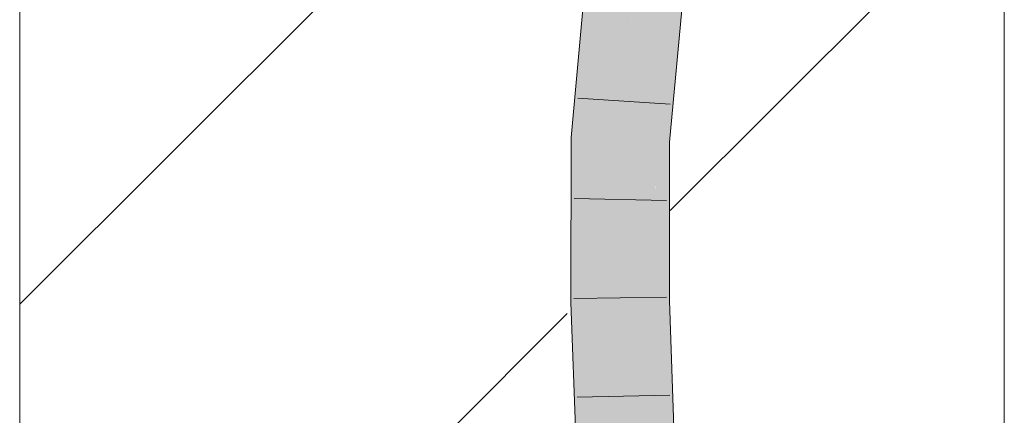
# Model space of a CAD drawing. Extents: x -620 to 300, y 62 to 1162.
# Tile 309 of 322: x 240.16 to 242.66, y 963.87 to 964.88. Entities that reach past the tile are written whole.
import ezdxf
from ezdxf.lldxf.tags import DXFTag

# ---------------------------------------------------------------- set-up
doc = ezdxf.new("R2010")
doc.units = 0
doc.layers.get('0').update_dxf_attribs({"lineweight": 13})
doc.layers.add('E_Detail_Linie_Text_Bem', color=7, linetype='Continuous', lineweight=13)
for name, color, linetype, lineweight, true_color in [('E_Detail_Wandschraffur', 7, 'Continuous', 5, 0xc0c0c0), ('E_Leerrohr 25-A06G94UQ8I', 7, 'Continuous', 9, 0xff8000), ('E_Leerrohr 25-Shading', 7, 'Continuous', 9, 0xff8000)]:
    doc.layers.add(name, color=color, linetype=linetype, lineweight=lineweight, true_color=true_color)
tags = doc.linetypes.add('fein_strichliert', pattern=[4, 1, -2, 1]).pattern_tags.tags
tags[8:9] = [DXFTag(74, 4), DXFTag(75, 0), DXFTag(340, '0'), DXFTag(46, 0.0), DXFTag(50, 0.0), DXFTag(44, 0.0), DXFTag(45, 0.0)]
tags[6:7] = [DXFTag(74, 4), DXFTag(75, 0), DXFTag(340, '0'), DXFTag(46, 0.0), DXFTag(50, 0.0), DXFTag(44, 0.0), DXFTag(45, 0.0)]
tags[4:5] = [DXFTag(74, 4), DXFTag(75, 0), DXFTag(340, '0'), DXFTag(46, 0.0), DXFTag(50, 0.0), DXFTag(44, 0.0), DXFTag(45, 0.0)]

# ---------------------------------------------------------------- blocks, each defined once
blk = doc.blocks.new('Shading-A06G94F38I', base_point=(240.4925, 861.0052))
at = {"layer": 'E_Leerrohr 25-Shading', "color": 43, "true_color": 0xd7ab7f}
for points in [[(241.5603, 964.58), (241.5968, 964.5784), (241.5952, 964.9646), (241.6316, 964.96)], [(241.8136, 964.9367), (241.8069, 964.9376), (241.7735, 964.5705)], [(241.8181, 964.9362), (241.8136, 964.9367), (241.7756, 964.5704), (241.7735, 964.5705)], [(241.7756, 964.5704), (241.81, 964.5689), (241.8181, 964.9362), (241.8432, 964.9329)], [(241.5594, 964.1609), (241.596, 964.1616), (241.5603, 964.58), (241.5968, 964.5784)], [(241.7735, 964.5705), (241.7729, 964.2449), (241.7756, 964.5704)], [(241.7729, 964.2449), (241.81, 964.5689), (241.7756, 964.5704)], [(241.81, 964.5689), (241.7729, 964.2449), (241.8095, 964.2459)], [(241.7729, 964.2449), (241.7727, 964.1646), (241.8095, 964.2459), (241.8093, 964.1653)], [(241.5746, 963.7346), (241.6112, 963.7357), (241.5594, 964.1609), (241.596, 964.1616)], [(241.7879, 963.741), (241.8245, 963.7422), (241.7727, 964.1646), (241.8093, 964.1653)]]:
    blk.add_solid(points, dxfattribs=at)
at = {"layer": 'E_Leerrohr 25-Shading', "color": 31, "true_color": 0xfabd7f}
for points in [[(241.5968, 964.5784), (241.6852, 964.5745), (241.6316, 964.96), (241.7192, 964.9488)], [(241.7165, 964.9183), (241.6852, 964.5745), (241.8069, 964.9376), (241.7735, 964.5705)], [(241.596, 964.1616), (241.6844, 964.1631), (241.5968, 964.5784), (241.6852, 964.5745)], [(241.6844, 964.1631), (241.7727, 964.1646), (241.6852, 964.5745), (241.7735, 964.5705)], [(241.6112, 963.7357), (241.6996, 963.7383), (241.596, 964.1616), (241.6844, 964.1631)], [(241.6996, 963.7383), (241.7879, 963.741), (241.6844, 964.1631), (241.7727, 964.1646)]]:
    blk.add_solid(points, dxfattribs=at)
blk = doc.blocks.new('Referenz-A06G94UU8I')
at = {"layer": 'E_Detail_Linie_Text_Bem', "linetype": 'Continuous', "ltscale": 0.13}
for p, q in [((240.1598, 954.8272), (240.1598, 966.6272)), ((242.6598, 966.6272), (242.6598, 926.6272))]:
    blk.add_line(p, q, dxfattribs=at)
at = {"layer": 'E_Detail_Wandschraffur', "linetype": 'ByBlock', "ltscale": 0.13}
blk.add_line((240.1598, 964.1571), (241.47, 965.4673), dxfattribs=at)
at = {"layer": 'E_Detail_Wandschraffur', "linetype": 'fein_strichliert', "ltscale": 0.13}
for p, q in [((241.8117, 964.3948), (242.6598, 965.2428)), ((240.1598, 962.7428), (241.55, 964.133))]:
    blk.add_line(p, q, dxfattribs=at)
at = {"layer": 'E_Leerrohr 25-A06G94UQ8I', "linetype": 'Continuous', "ltscale": 0.13}
for p, q in [((241.5603, 964.58), (241.5952, 964.9646)), ((241.81, 964.5689), (241.8432, 964.9329)), ((241.8113, 964.6648), (241.5768, 964.6803)), ((241.5594, 964.161), (241.5603, 964.58)), ((241.8093, 964.1653), (241.81, 964.5689)), ((241.8023, 964.4204), (241.5674, 964.4255)), ((241.5746, 963.7346), (241.5594, 964.161)), ((241.8019, 964.1748), (241.5669, 964.1711)), ((241.8245, 963.7422), (241.8093, 964.1653)), ((241.8104, 963.926), (241.5755, 963.9202))]:
    blk.add_line(p, q, dxfattribs=at)

msp = doc.modelspace()

# ---------------------------------------------------------------- block references
at = {"color": 8, "lineweight": 25, "ltscale": 0.25, "true_color": 0x808080}
msp.add_blockref('Referenz-A06G94UU8I', (0, 0), dxfattribs=at)
msp.add_blockref('Shading-A06G94F38I', (240.4925, 861.0052))

doc.saveas('drawing.dxf')
